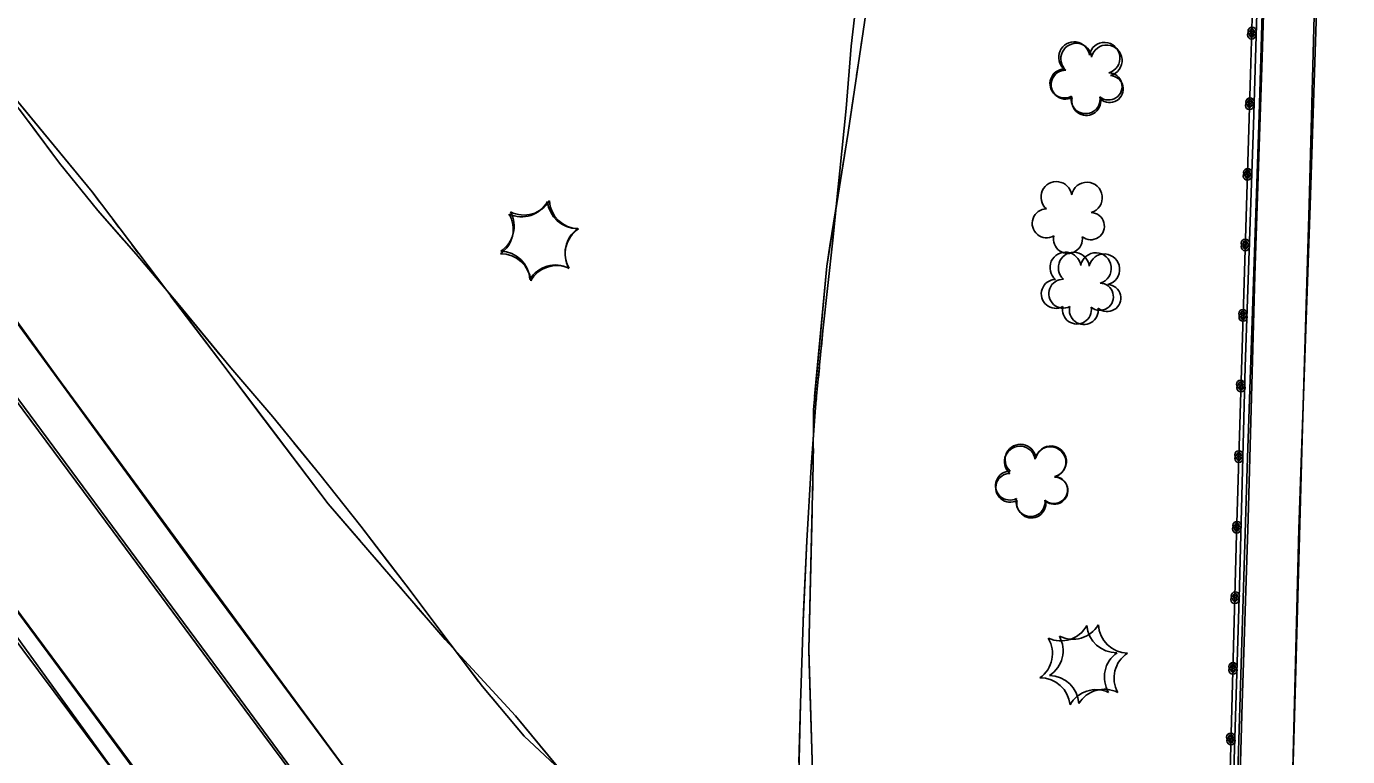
# Model space of a CAD drawing. Extents: x 353423 to 364002, y 127000 to 201942.
# Drawn here: x 361110.1 to 361364.1, y 130139.9 to 130280.2 of the extents above; entities that cross this region are included whole.
import ezdxf

# ---------------------------------------------------------------- set-up
doc = ezdxf.new("R2010")
doc.units = 0
for name, color, linetype in [('E_DTM_SlopeTop', 7, 'Continuous'), ('E_FEN_Generic', 7, 'Continuous'), ('E_MISCPROP', 7, 'Continuous'), ('E_STRUCT_WingWall', 7, 'Continuous')]:
    doc.layers.add(name, color=color, linetype=linetype)

msp = doc.modelspace()

# ---------------------------------------------------------------- linework, layer by layer
at = {"layer": 'E_DTM_SlopeTop'}
for points in [[(361339.44, 130060.65), (361341.19, 130087.47), (361343.03, 130138.96), (361344.78, 130195.42), (361347.08, 130263.19), (361348.88, 130323.84), (361352.38, 130383.21), (361354.79, 130441.97), (361357.15, 130521.73), (361359.5, 130583.19), (361361.61, 130657.89), (361364.16, 130734.85), (361365.84, 130809.53), (361367.44, 130872.44), (361369.45, 130958.45), (361370.74, 131034.95), (361371.04, 131104.63), (361371.78, 131175.06)], [(361333.55, 129917.72), (361268.46, 130006.01), (361189.85, 130112.75), (361142.67, 130176.31), (361088.86, 130249.79), (360994.04, 130376.87), (360928.62, 130465.05), (360871.56, 130543.5), (360815.21, 130618.95), (360766.71, 130684.28), (360721.66, 130745.05), (360677.21, 130805.9), (360595.4, 130915.9), (360546.5, 130984.06), (360499.99, 131045.42), (360426.96, 131144.04)], [(360419.47, 131139.59), (360478.07, 131059.84), (360541.82, 130973.68), (360588.71, 130910.37), (360647.11, 130831.47), (360699.04, 130761.76), (360750.66, 130691.62), (360805.87, 130616.86), (360864.14, 130537.84), (360910.27, 130475.6), (360951.2, 130420.07), (361004.77, 130348.23), (361046.61, 130292.04), (361097.13, 130223.94), (361149.43, 130153.39), (361185.11, 130104.98), (361238.11, 130033), (361245.88, 130022.49), (361278.08, 129978.64), (361333.1, 129905.4)], [(361335.19, 129902.03), (361317.97, 129925.09), (361294.2, 129957.22), (361266.66, 129994.48), (361242.03, 130027.81), (361217.11, 130061.23), (361186.78, 130102.37), (361155.57, 130144.32), (361126.8, 130183.16), (361098.06, 130221.84), (361070.02, 130259.76), (361036.43, 130304.8), (361006.19, 130345.98), (360970.52, 130394.27), (360936.12, 130440.54), (360901.22, 130487.47), (360871.26, 130528.04), (360838.83, 130571.83), (360808.58, 130612.92), (360780.05, 130651.51), (360745.78, 130697.86), (360715, 130739.66), (360684.42, 130781.1), (360659.61, 130814.18)], [(361340.3, 130061.02), (361341.42, 130070.91), (361342.49, 130105.02), (361343.81, 130150.12), (361344.93, 130185.64), (361346.23, 130232.37), (361347.61, 130274.2), (361349.13, 130322.14), (361350.35, 130361.82), (361352.48, 130402.85), (361353.45, 130426.85), (361355.04, 130462.27), (361356.31, 130500.88), (361357.61, 130536.65), (361359.15, 130581.62), (361360.59, 130628.73), (361362.22, 130679.97), (361363.43, 130723.14), (361364.86, 130767.38), (361365.52, 130795.95)], [(361349.59, 130015.92), (361350.62, 130046.32), (361351.63, 130072.77), (361352.8, 130112.2), (361354.07, 130154.3), (361355.36, 130200.9), (361356.69, 130246), (361357.92, 130292.05), (361359.31, 130336.46), (361360.8, 130380.23), (361361.86, 130420.26), (361363.13, 130458.74), (361364.23, 130499.9), (361365.31, 130534.17), (361366.55, 130578.03), (361368.36, 130630.76), (361370.14, 130682.81), (361371.36, 130727.27), (361372.32, 130796.16)], [(360770.85, 130623.99), (360920.54, 130421.12), (360968.13, 130357.32), (361021.12, 130285.55), (361062.98, 130229.08), (361129.94, 130138.98), (361193.82, 130052.53), (361225.46, 130009.93), (361276.5, 129940.65), (361332.79, 129864.55)], [(361320.8, 129880.93), (361296.29, 129913.9), (361263.68, 129958.06), (361234.3, 129997.51), (361207.91, 130033.09), (361178.81, 130072.84), (361153.28, 130107.14), (361123.39, 130147.5), (361095.85, 130184.68), (361064.34, 130227.06), (361035.35, 130266.14), (361005.51, 130306.49), (360976.86, 130345.11), (360946.73, 130385.87), (360915.39, 130428.25), (360885.77, 130468.28)], [(361364.15, 130463.8), (361361.59, 130388.23), (361359.32, 130320.57), (361356.86, 130245.77), (361354.69, 130183.63), (361352.25, 130086.51), (361349.91, 130015.95), (361347.38, 129922.87), (361346.61, 129840.6), (361347.83, 129761.6), (361352.72, 129668.25), (361359.38, 129573.66), (361368.71, 129484.13)], [(361315.93, 129882.16), (361293.84, 129911.88), (361273.17, 129939.3), (361253.73, 129966), (361232.26, 129994.92), (361212.38, 130021.46), (361191.99, 130049.3), (361172.21, 130076.18), (361149.26, 130107.13), (361127.42, 130136.54), (361104.58, 130168), (361082.65, 130197.4), (361058.78, 130229.15), (361037.29, 130258.72), (361014.89, 130289.35), (360990.9, 130321.1), (360964.02, 130357.74), (360938.89, 130391.55), (360917.5, 130420.34), (360910.02, 130430.06), (360903.76, 130437.94), (360889.26, 130454.61)], [(361335.43, 129915.2), (361318.32, 129937.74), (361294.9, 129970), (361272.87, 129999.89), (361246.92, 130035.01), (361222.25, 130068.43), (361195.24, 130105.46), (361170.48, 130138.89), (361140.99, 130178.92), (361116.11, 130212.79), (361091.54, 130246.75), (361068.94, 130276.61), (361043.39, 130310.64), (361020.48, 130341.85), (360997.65, 130373.15), (360974.98, 130403.77), (360946.02, 130442.35)], [(361332.78, 129858.83), (361272.95, 129939.51), (361217.84, 130014.35), (361160.82, 130091.59), (361106.47, 130164.46), (361052.75, 130237.37), (360984.41, 130329.68), (360919.87, 130416.78), (360905.62, 130436.19)]]:
    msp.add_lwpolyline(points, dxfattribs=at)
at = {"layer": 'E_FEN_Generic'}
for centre, radius, start, end in [((361311.5, 130274.27), 2.97, 8.3641, 229.598), ((361311.91, 130273.98), 2.97, 6.3758, 227.6096), ((361317.35, 130274.15), 2.97, 286.0149, 168.9882), ((361317.75, 130273.66), 2.97, 284.0266, 166.9998), ((361309.64, 130269.23), 2.78, 91.335, 299.108), ((361309.87, 130269.01), 2.78, 89.3466, 297.1196), ((361318.11, 130268.68), 2.61, 230.7202, 88.6528), ((361318.32, 130268.17), 2.61, 228.7318, 86.6644), ((361313.71, 130266.22), 2.78, 168.012, 9.0231), ((361313.84, 130265.86), 2.78, 166.0237, 7.0347), ((361308.1, 130247.41), 2.97, 8.3641, 229.598), ((361313.95, 130247.3), 2.97, 286.0149, 168.9882), ((361205.3, 130249.34), 5.72, 245.1518, 330.9167), ((361205.76, 130249.68), 5.72, 243.1634, 328.9283), ((361216, 130247.08), 5.72, 185.1518, 270.9167), ((361216.38, 130247.04), 5.72, 183.1634, 268.9283), ((361197.98, 130241.21), 5.72, 305.1518, 30.9167), ((361198.17, 130241.8), 5.72, 303.1634, 28.9283), ((361306.23, 130242.37), 2.78, 91.335, 299.108), ((361314.71, 130241.83), 2.61, 230.7202, 88.6528), ((361219.39, 130236.67), 5.72, 125.1518, 210.9167), ((361219.4, 130236.52), 5.72, 123.1634, 208.9283), ((361310.31, 130239.37), 2.78, 168.012, 9.0231), ((361201.37, 130230.8), 5.72, 5.1518, 90.9167), ((361201.19, 130231.28), 5.72, 3.1634, 88.9283), ((361309.83, 130233.86), 2.97, 8.3641, 229.598), ((361311.44, 130233.84), 2.97, 6.3758, 227.6096), ((361315.68, 130233.74), 2.97, 286.0149, 168.9882), ((361317.29, 130233.52), 2.97, 284.0266, 166.9998), ((361211.81, 130228.65), 5.72, 63.1634, 148.9283), ((361212.07, 130228.53), 5.72, 65.1518, 150.9167), ((361307.97, 130228.82), 2.78, 91.335, 299.108), ((361309.41, 130228.86), 2.78, 89.3466, 297.1196), ((361316.44, 130228.27), 2.61, 230.7202, 88.6528), ((361317.86, 130228.02), 2.61, 228.7318, 86.6644), ((361312.04, 130225.81), 2.78, 168.012, 9.0231), ((361313.37, 130225.72), 2.78, 166.0237, 7.0347), ((361301.08, 130196.61), 2.97, 8.3641, 229.598), ((361301.2, 130196.96), 2.97, 6.3758, 227.6096), ((361306.93, 130196.49), 2.97, 286.0149, 168.9882), ((361307.05, 130196.64), 2.97, 284.0266, 166.9998), ((361299.17, 130191.99), 2.78, 89.3466, 297.1196), ((361299.22, 130191.57), 2.78, 91.335, 299.108), ((361307.62, 130191.15), 2.61, 228.7318, 86.6644), ((361307.69, 130191.02), 2.61, 230.7202, 88.6528), ((361303.13, 130188.84), 2.78, 166.0237, 7.0347), ((361303.29, 130188.56), 2.78, 168.012, 9.0231), ((361308.95, 130167.89), 5.72, 245.1518, 330.9167), ((361311.25, 130168.19), 5.72, 243.1634, 328.9283), ((361319.65, 130165.62), 5.72, 185.1518, 270.9167), ((361321.87, 130165.55), 5.72, 183.1634, 268.9283), ((361301.63, 130159.75), 5.72, 305.1518, 30.9167), ((361303.66, 130160.31), 5.72, 303.1634, 28.9283), ((361323.04, 130155.22), 5.72, 125.1518, 210.9167), ((361324.9, 130155.03), 5.72, 123.1634, 208.9283), ((361305.02, 130149.35), 5.72, 5.1518, 90.9167), ((361306.68, 130149.8), 5.72, 3.1634, 88.9283), ((361315.72, 130147.08), 5.72, 65.1518, 150.9167), ((361317.3, 130147.16), 5.72, 63.1634, 148.9283)]:
    msp.add_arc(centre, radius, start, end, dxfattribs=at)
at = {"layer": 'E_MISCPROP'}
for points in [[(361340.3, 130061.02), (361340.53, 130082.21), (361341.98, 130131), (361343.31, 130172.58), (361344.37, 130214.81), (361345.96, 130261.23), (361347.59, 130314.96), (361349.34, 130368.61), (361349.49, 130377.76), (361349.51, 130386.75), (361348.82, 130396.57), (361347.77, 130405.77), (361346.64, 130414.11)], [(361340.3, 130061.02), (361340.53, 130082.21), (361341.98, 130131), (361343.31, 130172.58), (361344.37, 130214.81), (361345.96, 130261.23), (361347.59, 130314.96), (361349.34, 130368.61), (361349.49, 130377.76), (361349.51, 130386.75), (361348.82, 130396.57), (361347.77, 130405.77), (361346.64, 130414.11)], [(361339.44, 130060.65), (361340.74, 130108.44), (361342.72, 130182.65), (361345.38, 130270.98), (361348.34, 130371.14), (361348.66, 130386.97), (361348.13, 130397.61), (361346.98, 130404.93), (361345.33, 130412.88)], [(361339.44, 130060.65), (361340.74, 130108.44), (361342.72, 130182.65), (361345.38, 130270.98), (361348.34, 130371.14), (361348.66, 130386.97), (361348.13, 130397.61), (361346.98, 130404.93), (361345.33, 130412.88)]]:
    msp.add_lwpolyline(points, dxfattribs=at)
for centre, radius in [((361345.61, 130278.57), 0.79), ((361345.71, 130279.23), 0.79), ((361345.61, 130278.57), 0.398), ((361345.71, 130279.28), 0.398), ((361345.3, 130265.68), 0.79), ((361345.2, 130265.01), 0.79), ((361345.2, 130265.01), 0.398), ((361345.3, 130265.72), 0.398), ((361344.8, 130251.45), 0.79), ((361344.85, 130252.12), 0.79), ((361344.8, 130251.45), 0.398), ((361344.85, 130252.17), 0.398), ((361344.39, 130238.57), 0.79), ((361344.39, 130237.9), 0.79), ((361344.39, 130238.61), 0.398), ((361344.39, 130237.9), 0.398), ((361343.93, 130225.01), 0.79), ((361343.98, 130224.34), 0.79), ((361343.93, 130225.06), 0.398), ((361343.98, 130224.34), 0.398), ((361343.49, 130211.45), 0.79), ((361343.57, 130210.78), 0.79), ((361343.49, 130211.49), 0.398), ((361343.57, 130210.78), 0.398), ((361343.15, 130197.89), 0.79), ((361343.16, 130197.23), 0.79), ((361343.16, 130197.94), 0.398), ((361343.16, 130197.23), 0.398), ((361342.82, 130184.33), 0.79), ((361342.75, 130183.67), 0.79), ((361342.75, 130183.67), 0.398), ((361342.82, 130184.38), 0.398), ((361342.39, 130170.11), 0.79), ((361342.47, 130170.78), 0.79), ((361342.39, 130170.11), 0.398), ((361342.47, 130170.82), 0.398), ((361342.02, 130156.55), 0.79), ((361342.03, 130157.22), 0.79), ((361342.03, 130157.27), 0.398), ((361342.02, 130156.55), 0.398), ((361341.6, 130143.67), 0.79), ((361341.66, 130142.99), 0.79), ((361341.6, 130143.71), 0.398), ((361341.66, 130142.99), 0.398)]:
    msp.add_circle(centre, radius, dxfattribs=at)
at = {"layer": 'E_STRUCT_WingWall'}
for points in [[(360969.8, 130448.78), (360992.09, 130420.31), (361016.03, 130390.31), (361045.7, 130350.29), (361074.65, 130311.13), (361096.08, 130280.79), (361122.75, 130248.43), (361147.88, 130215.23), (361168.13, 130188.52), (361190.61, 130162.44), (361204.16, 130147.75), (361224.13, 130123.6), (361237.42, 130107.65), (361246.01, 130096.34), (361260.05, 130077.47)], [(361316.85, 130446.14), (361308.7, 130437.25), (361300.91, 130424.67), (361294.58, 130414.78), (361289.51, 130406.11), (361284.64, 130397.55), (361282.52, 130392.81), (361281.09, 130385.18), (361280.42, 130375.62), (361280.37, 130365.31), (361279.33, 130351.96), (361277.82, 130333.77), (361275.71, 130316.53), (361271.94, 130285.73), (361268.05, 130259.82), (361263.95, 130234.12), (361261.39, 130206.56), (361261.38, 130196), (361260.49, 130160.49), (361261.25, 130137.17), (361261.7, 130114.46), (361262.49, 130095.73), (361262.42, 130077.64)], [(360974.67, 130443.46), (360981.03, 130436.05), (360987.83, 130427.51), (360993.61, 130419.53), (361000.67, 130410.08), (361007.54, 130399.82), (361014.44, 130390.81), (361024.68, 130377.46), (361031.62, 130366.86), (361039.34, 130356.65), (361046.76, 130347.49), (361054.06, 130337.43), (361060.71, 130327.39), (361067.78, 130318.03), (361074.14, 130309.34), (361080.77, 130299.69), (361087.04, 130291.04), (361094.37, 130281.71), (361101.05, 130273.61), (361109.01, 130264), (361116.52, 130253.93)], [(361270.41, 130291.35), (361268.68, 130276.4), (361267.7, 130264.4), (361266.46, 130252.44), (361265.13, 130239.12), (361263.23, 130221.73), (361261.89, 130207.89), (361260.94, 130195.58), (361260.1, 130181.38), (361259.42, 130165.84), (361258.91, 130150.12), (361258.57, 130136.63), (361258.72, 130123.77), (361258.6, 130114.35), (361258.06, 130107.54), (361257.86, 130101.74), (361257.92, 130096.15), (361257.64, 130089.54), (361258.26, 130085.13), (361260.41, 130080.24), (361262.08, 130078.37)], [(361268.68, 130276.39), (361267.7, 130264.4), (361266.46, 130252.44), (361265.97, 130247.52)], [(361270.89, 130278.74), (361270.59, 130276.76)], [(361269.99, 130272.79), (361269.69, 130270.8)], [(361105.3, 130269.6), (361122.75, 130248.43), (361124.2, 130246.51)], [(361269.1, 130266.83), (361268.05, 130259.82), (361264.58, 130238.07)], [(361110.59, 130261.88), (361116.52, 130253.93), (361123.86, 130244.81), (361128.73, 130239.26)], [(361116.52, 130253.93), (361123.86, 130244.81), (361131.22, 130236.43), (361139.23, 130226.99), (361149.45, 130214.59), (361157.51, 130205.23), (361166.54, 130194.12), (361174.44, 130184.21), (361183.08, 130172.9), (361191.58, 130161.6), (361197.78, 130153.43), (361205.83, 130143.86), (361213.74, 130136.44), (361221.65, 130126.7), (361228.43, 130117.65), (361236.71, 130108.63), (361243.64, 130100.3), (361247.35, 130095.62), (361250.4, 130091.85), (361253.35, 130089.09), (361258.26, 130085.13)], [(361265.97, 130247.52), (361265.13, 130239.12), (361263.23, 130221.73), (361262.94, 130218.68)], [(361126.68, 130243.24), (361127.92, 130241.59)], [(361128.73, 130239.26), (361131.22, 130236.43), (361139.23, 130226.99), (361147.4, 130217.08)], [(361130.41, 130238.31), (361131.65, 130236.67)], [(361264.58, 130238.07), (361263.95, 130234.12), (361261.62, 130209.1)], [(361134.13, 130233.39), (361135.37, 130231.75)], [(361137.85, 130228.47), (361147.88, 130215.23), (361155.86, 130204.7)], [(361149.96, 130214), (361151.26, 130212.49)], [(361262.55, 130214.7), (361262.35, 130212.71)], [(361153.87, 130209.46), (361155.18, 130207.94)], [(361261.97, 130208.73), (361261.89, 130207.89), (361261.8, 130206.73)], [(361155.86, 130204.7), (361168.13, 130188.52), (361174.34, 130181.31)], [(361157.78, 130204.9), (361159.04, 130203.35)], [(361261.49, 130202.75), (361261.34, 130200.75)], [(361261.39, 130205.1), (361261.39, 130203.09)], [(361161.56, 130200.24), (361166.54, 130194.12), (361174.44, 130184.21), (361179.56, 130177.51)], [(361261.39, 130199.09), (361261.38, 130197.08)], [(361261.03, 130196.76), (361260.94, 130195.58), (361260.1, 130181.38), (361259.51, 130167.81)], [(361261.31, 130193.07), (361261.26, 130191.06)], [(361261.16, 130187.04), (361260.49, 130160.49), (361260.57, 130157.92)], [(361177.03, 130178.2), (361178.37, 130176.64)], [(361179.56, 130177.51), (361183.08, 130172.9), (361191.58, 130161.6), (361197.06, 130154.38)], [(361181.05, 130173.53), (361182.4, 130171.97)], [(361185.08, 130168.85), (361186.42, 130167.29)], [(361259.51, 130167.81), (361259.42, 130165.84), (361258.91, 130150.12), (361258.62, 130138.82)], [(361189.11, 130164.18), (361190.61, 130162.44), (361204.16, 130147.75), (361208.96, 130141.94)], [(361260.57, 130157.92), (361261.25, 130137.17), (361261.41, 130128.83)], [(361199.59, 130151.28), (361200.87, 130149.75)], [(361203.45, 130146.69), (361204.73, 130145.16)], [(361207.51, 130142.29), (361208.97, 130140.92)], [(361208.96, 130141.94), (361224.13, 130123.6), (361227.98, 130118.97)]]:
    msp.add_lwpolyline(points, dxfattribs=at)

doc.saveas('drawing.dxf')
